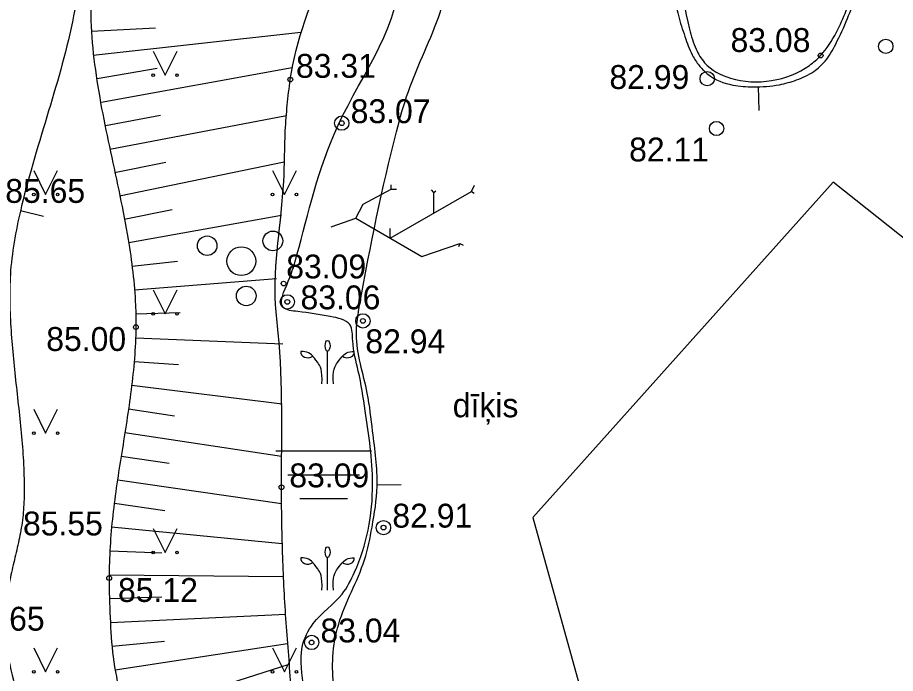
# Model space of a CAD drawing. Extents: x 576692 to 577659, y 273254 to 273799.
# Drawn here: x 576769.41 to 576787.79, y 273679.97 to 273693.71 of the extents above; entities that cross this region are included whole.
import ezdxf

# ---------------------------------------------------------------- set-up
doc = ezdxf.new("R2010")
doc.units = 0
for name, color, linetype in [('BUVE_EKAS_ADRS_TKST_#', 7, 'Continuous'), ('CELI_TAKA_####_####_#', 7, 'Continuous'), ('ELEK_STUT_####_####_#', 7, 'Continuous'), ('GAZE_ELEM_####_####_#', 7, 'Continuous'), ('GAZE_VADP_ZSPD_TKST_#', 7, 'Continuous'), ('GEOD_ELEM_####_TKST_#', 7, 'Continuous'), ('GEOD_SITP_####_TKST_#', 7, 'Continuous'), ('HIDT_REZV_####_TKST_#', 7, 'Continuous'), ('LKAN_ELEM_PAST_TKST_#', 7, 'Continuous'), ('LKAN_VADP_PAST_####_I', 7, 'Continuous'), ('NORB_ZOGS_ZSTP_####_#', 7, 'Continuous'), ('RELJ_ELEM_####_####_#', 7, 'Continuous'), ('SAKT_ELEM_####_####_#', 7, 'Continuous')]:
    doc.layers.add(name, color=color, linetype=linetype)

msp = doc.modelspace()

# ---------------------------------------------------------------- linework, layer by layer
at = {"layer": 'BUVE_EKAS_ADRS_TKST_#'}
for p, q in [((576777.232, 273690.108), (576777.232, 273690.199)), ((576778.919, 273690.062), (576778.977, 273690.198)), ((576776.651, 273689.797), (576777.232, 273690.108)), ((576777.213, 273689.085), (576778.919, 273690.062)), ((576777.232, 273690.108), (576777.346, 273690.108)), ((576778.125, 273690.042), (576778.08, 273690.097)), ((576778.125, 273690.042), (576778.168, 273690.078)), ((576778.125, 273689.607), (576778.125, 273690.042)), ((576778.919, 273690.062), (576778.974, 273690.029)), ((576776.495, 273689.504), (576776.651, 273689.797)), ((576775.977, 273689.325), (576776.495, 273689.504)), ((576776.495, 273689.504), (576777.875, 273688.698)), ((576777.213, 273689.085), (576777.213, 273689.285)), ((576777.875, 273688.698), (576778.673, 273688.976)), ((576778.673, 273688.976), (576778.642, 273688.903)), ((576778.673, 273688.976), (576778.741, 273688.936))]:
    msp.add_line(p, q, dxfattribs=at)
for centre in [(576787.589, 273693.103), (576783.852, 273692.426), (576776.2, 273691.494), (576784.046, 273691.382), (576775.06, 273687.75), (576776.642, 273687.351), (576777.073, 273683.021), (576775.568, 273680.616)]:
    msp.add_circle(centre, 0.15, dxfattribs=at)
at = {"layer": 'CELI_TAKA_####_####_#'}
msp.add_lwpolyline([(576848.447, 273595.284), (576850.413, 273611.975), (576839.74, 273611.3), (576799.298, 273680.086), (576786.491, 273690.257), (576780.2, 273683.233), (576786.155, 273661.79), (576765.1, 273656.565), (576764.662, 273653.384), (576732.149, 273649.138), (576726.076, 273650.997), (576719.157, 273649.712), (576724.595, 273660.398), (576733.342, 273685.822), (576746.079, 273731.492)], dxfattribs=at)
at = {"layer": 'ELEK_STUT_####_####_#'}
for p, q in [((576784.938, 273691.759), (576784.922, 273692.259)), ((576777.44, 273683.916), (576776.94, 273683.911))]:
    msp.add_line(p, q, dxfattribs=at)
msp.add_spline([(576781.655, 273660.674), (576781.598, 273660.841), (576781.246, 273662.068), (576780.848, 273663.8), (576780.402, 273666.21), (576780.006, 273668.093), (576779.82, 273668.587), (576779.56, 273669.054), (576779.287, 273669.515), (576779.059, 273669.996), (576778.44, 273671.764), (576778.09, 273672.972), (576777.724, 273674.128), (576777.507, 273674.603), (576777.226, 273675.05), (576776.94, 273675.497), (576776.71, 273675.971), (576776.267, 273677.75), (576776.076, 273679.036), (576776.026, 273679.68), (576776.013, 273680.317), (576776.135, 273681.001), (576776.4, 273681.673), (576776.676, 273682.346), (576776.833, 273683.032), (576776.94, 273683.888), (576776.846, 273685.038), (576776.734, 273685.836), (576776.505, 273687.076), (576776.58, 273687.714), (576777.345, 273691.31), (576777.594, 273692.158), (576777.931, 273692.99), (576778.258, 273693.812), (576778.387, 273694.222), (576778.476, 273694.632), (576778.436, 273694.883), (576778.29, 273695.128), (576778.123, 273695.373), (576778.016, 273695.622), (576777.97, 273695.864), (576777.937, 273696.12), (576778.016, 273696.611), (576778.25, 273697.042), (576778.494, 273697.466), (576779.008, 273698.293), (576779.552, 273699.101), (576780.118, 273699.898), (576780.834, 273700.829), (576781.192, 273701.294), (576781.531, 273701.771), (576781.761, 273702.157), (576781.963, 273702.559), (576782.162, 273702.965), (576782.379, 273703.361), (576783.474, 273704.863), (576783.856, 273705.225), (576784.068, 273705.377), (576784.286, 273705.517), (576784.851, 273705.517), (576785.021, 273705.353), (576785.155, 273705.173), (576785.275, 273704.774), (576785.265, 273704.403), (576785.227, 273704.029), (576785.081, 273703.29), (576784.586, 273701.576), (576784.291, 273700.897), (576783.929, 273700.245), (576783.574, 273699.588), (576783.297, 273698.89), (576783.016, 273696.963), (576783.02, 273695.989), (576783.067, 273695.021), (576783.103, 273694.576), (576783.165, 273694.134), (576783.262, 273693.693), (576783.403, 273693.254), (576783.559, 273692.883), (576783.7, 273692.679), (576783.864, 273692.517), (576784.389, 273692.292), (576784.815, 273692.256), (576785.363, 273692.3), (576785.72, 273692.399), (576786.083, 273692.578), (576786.32, 273692.795), (576786.541, 273693.149), (576786.789, 273693.689), (576787.124, 273694.61), (576787.341, 273695.392), (576787.377, 273695.816), (576787.218, 273696.205), (576787.074, 273696.483), (576787.107, 273696.831), (576787.137, 273696.903), (576787.172, 273696.976), (576787.268, 273697.039), (576787.575, 273696.898), (576787.783, 273696.811), (576787.97, 273696.784), (576788.258, 273697.005), (576788.726, 273697.259), (576788.891, 273697.319), (576789.063, 273697.36), (576789.236, 273697.403), (576789.401, 273697.467), (576789.749, 273697.734), (576790.384, 273698.531), (576790.511, 273699.039), (576790.337, 273699.768), (576790.207, 273700.029), (576790.044, 273700.273), (576789.916, 273700.542), (576789.829, 273700.785), (576789.807, 273701.355), (576789.883, 273702.115), (576790.097, 273704.111), (576790.331, 273705.756), (576790.518, 273706.867), (576790.939, 273708.386), (576791.702, 273710.052), (576792.372, 273711.212), (576792.879, 273711.925), (576793.213, 273712.22), (576793.487, 273712.3), (576793.574, 273712.039), (576792.942, 273711.019), (576792.547, 273710.348), (576791.875, 273708.874), (576791.381, 273707.59), (576791.167, 273706.727), (576790.932, 273705.121), (576790.685, 273703.227), (576790.531, 273701.648), (576790.551, 273700.812), (576790.839, 273700.176), (576791.1, 273699.581), (576791.187, 273698.919), (576790.953, 273698.183), (576790.404, 273697.42), (576789.99, 273697.018), (576789.2, 273696.657), (576789, 273696.592), (576788.794, 273696.544), (576788.391, 273696.383), (576788.224, 273696.035), (576788.159, 273695.335), (576788.071, 273694.134), (576788.04, 273693.651), (576788.048, 273693.294), (576788.244, 273692.639), (576788.558, 273692.026), (576788.879, 273691.706), (576791.459, 273689.649), (576797.983, 273684.662), (576799.135, 273683.867), (576801.011, 273683.002), (576803.058, 273681.765), (576804.293, 273680.709), (576804.792, 273680.043), (576805.327, 273678.757), (576805.553, 273678.31), (576805.969, 273678.02), (576806.825, 273678.223), (576807.172, 273678.313), (576807.866, 273678.514), (576808.167, 273678.535), (576808.272, 273678.469), (576808.197, 273678.35), (576807.951, 273678.238), (576807.574, 273678.036), (576806.891, 273677.751), (576805.749, 273677), (576805.859, 273676.057), (576805.969, 273675.349), (576806.013, 273675.146), (576806.17, 273674.787), (576806.278, 273674.737), (576806.635, 273674.761), (576807.015, 273674.811), (576807.159, 273674.831), (576807.999, 273674.897), (576808.295, 273674.667), (576808.082, 273674.136), (576807.366, 273673.959), (576807.092, 273673.91), (576806.672, 273673.746), (576806.654, 273673.413), (576806.748, 273673.021), (576807.171, 273671.649), (576807.647, 273670.487), (576808.044, 273670.213), (576808.672, 273670.123), (576809.15, 273670.231), (576809.443, 273670.518), (576809.814, 273671.033), (576810.125, 273671.338), (576810.52, 273671.326), (576811.279, 273670.985), (576811.309, 273670.751), (576811.088, 273670.769), (576810.585, 273670.883), (576810.179, 273670.793), (576809.683, 273670.351), (576809.055, 273669.639), (576809.049, 273669.178), (576809.294, 273668.939), (576811.028, 273668.029)], degree=3, dxfattribs=at)
at = {"layer": 'GAZE_ELEM_####_####_#'}
for p, q in [((576770.959, 273693.42), (576772.298, 273693.488)), ((576770.997, 273692.921), (576775.345, 273693.399)), ((576771.075, 273692.428), (576772.336, 273692.646)), ((576771.163, 273691.935), (576775.163, 273692.658)), ((576771.253, 273691.444), (576772.404, 273691.66)), ((576771.346, 273690.952), (576775.04, 273691.656)), ((576771.443, 273690.462), (576772.513, 273690.679)), ((576771.544, 273689.972), (576774.991, 273690.684)), ((576771.644, 273689.482), (576772.646, 273689.683)), ((576771.738, 273688.991), (576774.94, 273689.566)), ((576771.81, 273688.496), (576772.763, 273688.604)), ((576771.858, 273687.999), (576774.836, 273688.242)), ((576771.889, 273687.5), (576772.815, 273687.525)), ((576771.881, 273687), (576774.965, 273686.87)), ((576771.853, 273686.501), (576772.784, 273686.435)), ((576771.803, 273686.003), (576774.949, 273685.612)), ((576771.731, 273685.509), (576772.695, 273685.363)), ((576771.656, 273685.014), (576774.941, 273684.519)), ((576771.583, 273684.52), (576772.589, 273684.372)), ((576771.511, 273684.025), (576774.939, 273683.529)), ((576771.44, 273683.53), (576772.492, 273683.381)), ((576771.376, 273683.034), (576774.955, 273682.687)), ((576771.342, 273682.535), (576772.429, 273682.491)), ((576771.33, 273682.035), (576774.981, 273682)), ((576771.335, 273681.536), (576772.434, 273681.57)), ((576771.354, 273681.036), (576775.025, 273681.206)), ((576771.39, 273680.537), (576772.487, 273680.641)), ((576771.452, 273680.041), (576775.066, 273680.595)), ((576771.68, 273679.069), (576775.098, 273680.162))]:
    msp.add_line(p, q, dxfattribs=at)
msp.add_spline([(576791.053, 273723.247), (576786.777, 273723.358), (576785.853, 273723.331), (576784.941, 273723.192), (576784.038, 273722.93), (576783.59, 273722.749), (576783.142, 273722.532), (576782.382, 273722.029), (576781.761, 273721.406), (576781.269, 273720.685), (576781.069, 273720.293), (576780.897, 273719.883), (576780.716, 273719.093), (576780.667, 273718.284), (576780.617, 273717.482), (576780.432, 273716.715), (576780.102, 273715.97), (576779.933, 273715.597), (576779.779, 273715.22), (576779.019, 273713.137), (576778.296, 273711.041), (576777.889, 273709.532), (576777.585, 273707.993), (576777.259, 273706.456), (576777.049, 273705.699), (576776.786, 273704.953), (576776.187, 273703.759), (576775.433, 273702.661), (576774.588, 273701.62), (576773.716, 273700.6), (576773.39, 273700.273), (576773.037, 273699.974), (576772.692, 273699.666), (576772.393, 273699.312), (576771.842, 273698.068), (576770.97, 273694.555), (576770.948, 273693.639), (576771.025, 273692.723), (576771.358, 273690.891), (576771.727, 273689.057), (576771.881, 273687.681), (576771.889, 273687.222), (576771.79, 273685.908), (576771.593, 273684.593), (576771.405, 273683.278), (576771.329, 273681.964), (576771.349, 273681.138), (576771.414, 273680.312), (576771.818, 273678.693), (576772.486, 273677.158), (576773.173, 273675.669), (576774.529, 273672.707), (576776.378, 273668.434), (576777.175, 273665.767), (576777.124, 273663.311), (576777.146, 273662.692), (576777.166, 273662.192), (576777.203, 273661.694), (576777.268, 273661.219), (576777.358, 273660.706), (576777.37, 273660.64), (576777.435, 273660.343), (576777.477, 273660.152), (576777.586, 273659.664), (576777.697, 273659.176)], degree=3, dxfattribs=at)
at = {"layer": 'GEOD_ELEM_####_TKST_#'}
msp.add_spline([(576769.814, 273698.416), (576769.484, 273697.147), (576769.036, 273695.829), (576768.776, 273694.957), (576768.536, 273694.457), (576768.227, 273693.996), (576767.515, 273693.131), (576767.316, 273692.908), (576767.109, 273692.694), (576766.903, 273692.479), (576766.705, 273692.255), (576766.177, 273691.487), (576765.772, 273690.482), (576765.619, 273689.681), (576765.503, 273688.879), (576765.419, 273688.075), (576765.366, 273687.267), (576765.305, 273684.386), (576765.538, 273681.038)], degree=3, dxfattribs=at)
at = {"layer": 'GEOD_SITP_####_TKST_#'}
msp.add_line((576769.956, 273689.537), (576769.47, 273689.655), dxfattribs=at)
msp.add_spline([(576771.012, 273694.903), (576770.897, 273694.749), (576770.848, 273694.681), (576770.769, 273694.511), (576770.586, 273693.743), (576769.497, 273689.762), (576769.267, 273688.405), (576769.27, 273687.222), (576769.378, 273686.039), (576769.501, 273684.856), (576769.548, 273683.673), (576769.52, 273683.23), (576769.451, 273682.81), (576769.357, 273682.394), (576769.262, 273681.979), (576769.188, 273681.562), (576769.176, 273680.6), (576769.604, 273678.839), (576769.869, 273677.731), (576769.979, 273677.003), (576770.021, 273676.635), (576770.081, 273676.271), (576770.793, 273673.833), (576771.261, 273672.65), (576771.782, 273671.484), (576771.987, 273671.135), (576772.039, 273670.993), (576772.601, 273667.751), (576772.598, 273666.644), (576772.546, 273666.09), (576772.472, 273665.54), (576772.28, 273664.711), (576771.998, 273663.9)], degree=3, dxfattribs=at)
at = {"layer": 'LKAN_ELEM_PAST_TKST_#'}
for p, q in [((576772.25, 273693), (576772.5, 273692.5)), ((576772.5, 273692.5), (576772.75, 273693)), ((576769.75, 273690.5), (576770, 273690)), ((576770, 273690), (576770.25, 273690.5)), ((576774.75, 273690.5), (576775, 273690)), ((576775, 273690), (576775.25, 273690.5)), ((576772.25, 273688), (576772.5, 273687.5)), ((576772.5, 273687.5), (576772.75, 273688)), ((576775.903, 273686.035), (576775.903, 273686.716)), ((576769.75, 273685.5), (576770, 273685)), ((576770, 273685), (576770.25, 273685.5)), ((576774.821, 273684.63), (576776.821, 273684.63)), ((576775.071, 273684.13), (576776.571, 273684.13)), ((576775.321, 273683.63), (576776.321, 273683.63)), ((576772.25, 273683), (576772.5, 273682.5)), ((576772.5, 273682.5), (576772.75, 273683)), ((576775.903, 273681.712), (576775.903, 273682.393)), ((576769.75, 273680.5), (576770, 273680)), ((576770, 273680), (576770.25, 273680.5)), ((576774.75, 273680.5), (576775, 273680)), ((576775, 273680), (576775.25, 273680.5))]:
    msp.add_line(p, q, dxfattribs=at)
for centre, radius in [((576772.25, 273692.5), 0.028), ((576772.75, 273692.5), 0.0263), ((576769.75, 273690), 0.028), ((576770.25, 273690), 0.0263), ((576774.75, 273690), 0.028), ((576775.25, 273690), 0.0263), ((576774.757, 273689.027), 0.207), ((576773.382, 273688.926), 0.204), ((576774.096, 273688.602), 0.301), ((576774.199, 273687.874), 0.205), ((576772.25, 273687.5), 0.028), ((576772.75, 273687.5), 0.0263), ((576769.75, 273685), 0.028), ((576770.25, 273685), 0.0263), ((576772.25, 273682.5), 0.028), ((576772.75, 273682.5), 0.0263), ((576769.75, 273680), 0.028), ((576770.25, 273680), 0.0263), ((576774.75, 273680), 0.028), ((576775.25, 273680), 0.0263)]:
    msp.add_circle(centre, radius, dxfattribs=at)
for centre in [(576775.903, 273686.83), (576775.903, 273682.507)]:
    msp.add_ellipse(centre, major_axis=(0, 0.114), ratio=0.447069, dxfattribs=at)
for centre, major_axis, start_param, end_param in [((576775.488, 273686.693), (-0.147, 0), 6.117242, 8.627806), ((576776.317, 273686.693), (0.147, 0), 3.938565, 6.449128), ((576775.488, 273682.37), (-0.147, 0), 6.117242, 8.627806), ((576776.317, 273682.37), (0.147, 0), 3.938565, 6.449128)]:
    msp.add_ellipse(centre, major_axis=major_axis, ratio=0.769466, start_param=start_param, end_param=end_param, dxfattribs=at)
for points in [[(576775.591, 273686.612), (576775.554, 273686.652), (576775.486, 273686.708), (576775.348, 273686.715), (576775.343, 273686.711)], [(576776.214, 273686.612), (576776.251, 273686.652), (576776.319, 273686.708), (576776.458, 273686.715), (576776.462, 273686.711)], [(576775.782, 273686.035), (576775.805, 273686.323), (576775.689, 273686.5), (576775.599, 273686.603), (576775.591, 273686.612)], [(576776.024, 273686.035), (576776.001, 273686.323), (576776.117, 273686.5), (576776.207, 273686.603), (576776.214, 273686.612)], [(576775.591, 273682.289), (576775.554, 273682.329), (576775.486, 273682.384), (576775.348, 273682.392), (576775.343, 273682.388)], [(576775.782, 273681.712), (576775.805, 273682), (576775.689, 273682.177), (576775.599, 273682.28), (576775.591, 273682.289)], [(576776.024, 273681.712), (576776.001, 273682), (576776.117, 273682.177), (576776.207, 273682.28), (576776.214, 273682.289)], [(576776.214, 273682.289), (576776.251, 273682.329), (576776.319, 273682.384), (576776.458, 273682.392), (576776.462, 273682.388)]]:
    msp.add_open_spline(points, degree=3, dxfattribs=at)
at = {"layer": 'LKAN_VADP_PAST_####_I'}
msp.add_spline([(576781.501, 273660.635), (576781.496, 273660.65), (576781.455, 273660.779), (576781.275, 273661.357), (576780.828, 273663.211), (576780.123, 273666.836), (576779.986, 273667.411), (576779.861, 273667.85), (576779.768, 273668.105), (576779.181, 273669.215), (576778.472, 273670.451), (576777.851, 273673.122), (576777.538, 273674.065), (576775.93, 273676.904), (576775.509, 273677.797), (576775.401, 273679.642), (576775.37, 273680.519), (576775.604, 273681.014), (576776.206, 273681.628), (576776.467, 273682.088), (576776.752, 273682.97), (576776.844, 273683.941), (576776.692, 273685.467), (576776.546, 273686.299), (576776.429, 273686.931), (576776.367, 273687.274), (576775.96, 273687.442), (576775.277, 273687.548), (576774.978, 273687.628), (576775.079, 273688.182), (576775.262, 273688.735), (576776.124, 273691.449), (576777.389, 273694.737), (576777.094, 273696.247), (576779.545, 273700.17), (576784.37, 273706.465), (576784.738, 273706.771), (576785.485, 273706.019), (576785.956, 273704.96), (576785.856, 273704.317), (576785.373, 273702.238), (576785.159, 273701.215), (576783.895, 273698.386), (576783.48, 273693.464), (576783.621, 273693.041), (576783.797, 273692.76), (576784.337, 273692.438), (576785.992, 273692.705), (576786.226, 273692.911), (576786.555, 273693.398), (576786.759, 273693.851), (576787.04, 273694.781), (576787.201, 273695.715), (576786.917, 273696.707), (576787.297, 273697.174), (576787.96, 273696.896)], degree=3, dxfattribs=at)
at = {"layer": 'RELJ_ELEM_####_####_#'}
for centre in [(576786.226, 273692.911), (576775.122, 273692.406), (576776.2, 273691.494), (576774.982, 273688.134), (576775.06, 273687.75), (576776.642, 273687.351), (576771.889, 273687.222), (576774.938, 273683.867), (576777.073, 273683.021), (576771.329, 273681.964), (576775.568, 273680.616)]:
    msp.add_circle(centre, 0.05, dxfattribs=at)
at = {"layer": 'SAKT_ELEM_####_####_#'}
msp.add_spline([(576781.202, 273661.318), (576780.974, 273662.21), (576780.316, 273665.645), (576779.839, 273667.799), (576779.595, 273668.354), (576779.079, 273669.26), (576778.162, 273671.093), (576777.891, 273672.78), (576777.488, 273674.065), (576776.96, 273675.037), (576775.871, 273676.897), (576775.37, 273677.874), (576775.257, 273678.364), (576775.133, 273679.739), (576775.03, 273681.114), (576774.961, 273682.49), (576774.938, 273683.867), (576774.87, 273687.097), (576774.815, 273687.689), (576774.984, 273690.271), (576775.018, 273691.339), (576775.059, 273691.873), (576775.087, 273692.139), (576775.122, 273692.406), (576775.896, 273694.808), (576777.024, 273697.098), (576779.3, 273701.959), (576781.575, 273706.819), (576782.904, 273709.89), (576783.054, 273710.383), (576783.121, 273710.894), (576783.116, 273711.95), (576783.095, 273713.018), (576783.268, 273714.057), (576783.685, 273714.889), (576783.983, 273715.248), (576784.343, 273715.563), (576785.305, 273716.116), (576786.325, 273716.506), (576787.343, 273716.859), (576787.832, 273717.061), (576788.297, 273717.301), (576788.701, 273717.648), (576789.074, 273718.078), (576789.469, 273718.444), (576789.938, 273718.601), (576790.426, 273718.77)], degree=3, dxfattribs=at)

# ---------------------------------------------------------------- texts
at = {"layer": 'GAZE_VADP_ZSPD_TKST_#'}
msp.add_text('dīķis', height=0.5, dxfattribs=at).set_placement((576778.523, 273685.333))
at = {"layer": 'HIDT_REZV_####_TKST_#'}
for s, p in [(' 83.08', (576784.154, 273692.985)), (' 83.31', (576775.055, 273692.444)), (' 85.65', (576768.968, 273689.824)), (' 83.09', (576774.851, 273688.241)), (' 85.00', (576769.826, 273686.722)), (' 83.09', (576774.916, 273683.865)), (' 85.55', (576769.339, 273682.857)), (' 85.12', (576771.329, 273681.464)), (' 85.65', (576768.12, 273680.862))]:
    msp.add_text(s, height=0.5, dxfattribs=at).set_placement(p)
at = {"layer": 'NORB_ZOGS_ZSTP_####_#'}
for s, p in [(' 82.99', (576781.618, 273692.21)), (' 83.07', (576776.2, 273691.494)), (' 82.11', (576782.03, 273690.692)), (' 83.06', (576775.15, 273687.594)), (' 82.94', (576776.508, 273686.674)), (' 82.91', (576777.073, 273683.021)), (' 83.04', (576775.568, 273680.616))]:
    msp.add_text(s, height=0.5, dxfattribs=at).set_placement(p)

doc.saveas('drawing.dxf')
